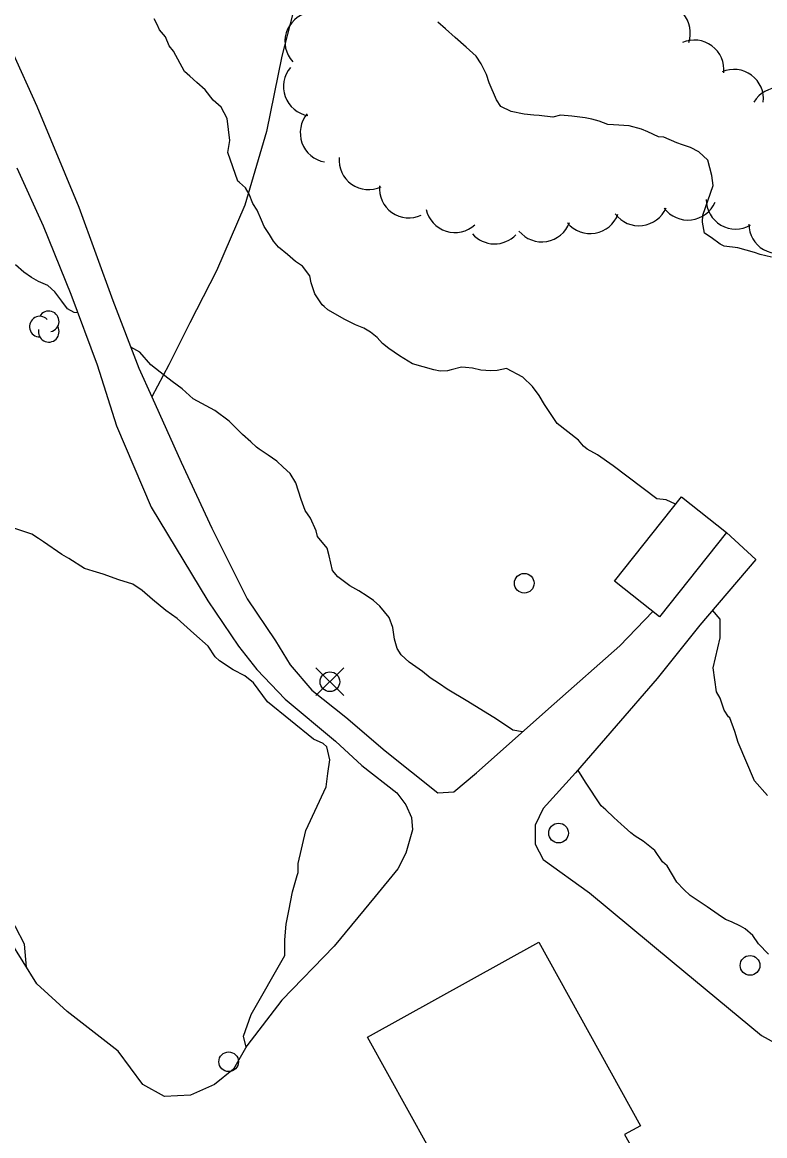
# Model space of a CAD drawing. Extents: x 642515 to 647219, y 6080136 to 6084356.
# Drawn here: x 643658.8 to 643734.2, y 6081869.2 to 6081982.2 of the extents above; entities that cross this region are included whole.
import ezdxf

# ---------------------------------------------------------------- set-up
doc = ezdxf.new("R2010")
doc.units = 0
for name, color, linetype in [('Level 1', 7, 'Continuous'), ('Level 19', 7, 'Continuous'), ('Level 2', 7, 'Continuous'), ('Level 22', 7, 'Continuous'), ('Level 31', 7, 'Continuous'), ('Level 36', 7, 'Continuous'), ('Level 44', 7, 'Continuous')]:
    doc.layers.add(name, color=color, linetype=linetype)

msp = doc.modelspace()

# ---------------------------------------------------------------- linework, layer by layer
at = {"layer": 'Level 1'}
msp.add_lwpolyline([(643681.49, 6081878.15), (643681.23, 6081879.29), (643682, 6081881.47), (643685.42, 6081887.46), (643685.42, 6081889.04), (643685.57, 6081890.63), (643685.82, 6081891.99), (643686.21, 6081893.91), (643686.68, 6081895.6), (643686.79, 6081895.88), (643686.78, 6081896.79), (643687.57, 6081900.15), (643689.62, 6081904.57), (643689.79, 6081905.93), (643690, 6081907.32), (643689.69, 6081908.65), (643689.32, 6081908.99), (643688.33, 6081909.41), (643683.66, 6081913.2), (643682.24, 6081915.14), (643681.36, 6081915.85), (643680.17, 6081916.46), (643678.8, 6081917.37), (643678.34, 6081917.78), (643677.64, 6081918.86), (643676.18, 6081920.16), (643674.5, 6081921.66), (643673.33, 6081922.47), (643672, 6081923.58), (643670.95, 6081924.52), (643669.99, 6081925.14), (643668.57, 6081925.58), (643666.98, 6081926.17), (643665.96, 6081926.47), (643665.07, 6081926.74), (643663.49, 6081927.77), (643662.79, 6081928.16), (643660.92, 6081929.45), (643660.39, 6081929.78), (643659.72, 6081930.22), (643655.69, 6081931.55)], dxfattribs=at)
at = {"layer": 'Level 19'}
for points in [[(643657.69, 6081979.28), (643660.22, 6081973.66), (643664.51, 6081963.41), (643667.95, 6081953.93), (643670.6, 6081947.07), (643671.9, 6081944.18), (643674.89, 6081937.52), (643678, 6081930.85), (643681.59, 6081923.68), (643684.49, 6081919.41), (643685.96, 6081916.96), (643688.16, 6081914.38), (643691.61, 6081911.67), (643695.63, 6081908.23), (643700.98, 6081903.97), (643702.59, 6081904.06), (643704.89, 6081906.02), (643712.8, 6081913.02), (643719.46, 6081918.88), (643722.82, 6081922.37)], [(643658.2, 6081967.42), (643660.87, 6081961.52), (643663.68, 6081954.59), (643666.35, 6081947.4), (643668.31, 6081941.23), (643671.84, 6081932.97), (643677.61, 6081923.47), (643680.73, 6081918.86), (643682.59, 6081916.5), (643685.46, 6081913.48), (643690.57, 6081909.21), (643693.25, 6081906.74), (643696.79, 6081903.96), (643697.7, 6081902.76), (643698.3, 6081901.47), (643698.41, 6081900.23), (643697.73, 6081897.86), (643696.9, 6081896.26), (643694.6, 6081893.45), (643690.45, 6081888.41), (643685.13, 6081882.92), (643681.57, 6081878.28), (643680.21, 6081875.93), (643678.28, 6081874.38), (643675.85, 6081873.29), (643673.2, 6081873.15), (643671, 6081874.36), (643668.48, 6081877.76), (643663.3, 6081881.78), (643660.25, 6081884.58), (643656.05, 6081891.3)], [(643730.29, 6081930.41), (643733.27, 6081927.66), (643727.58, 6081921), (643723.24, 6081915.58), (643719.07, 6081910.77), (643714.94, 6081906.01), (643711.67, 6081902.39), (643710.84, 6081900.7), (643710.87, 6081898.77), (643711.68, 6081897.21), (643716.38, 6081893.84), (643724.78, 6081886.85), (643733.86, 6081879.34), (643743.37, 6081874.1), (643751.33, 6081869.94), (643757.59, 6081866.69)]]:
    msp.add_lwpolyline(points, dxfattribs=at)
at = {"layer": 'Level 2'}
for points in [[(643725.11, 6081933.28), (643724.17, 6081933.71), (643723.2, 6081933.82), (643718.77, 6081937.16), (643717.19, 6081938.27), (643716.12, 6081938.85), (643715.78, 6081939.15), (643715.27, 6081939.76), (643713.09, 6081941.47), (643711.79, 6081943.39), (643711.26, 6081944.31), (643710.57, 6081945.23), (643709.6, 6081946.17), (643707.95, 6081947.04), (643707, 6081946.83), (643706.35, 6081946.8), (643705.35, 6081946.86), (643704.49, 6081947.09), (643703.77, 6081947.14), (643703.36, 6081947.19), (643702.33, 6081946.9), (643701.94, 6081946.8), (643701.21, 6081946.76), (643700.57, 6081946.89), (643698.4, 6081947.53), (643697.08, 6081948.33), (643695.99, 6081949.07), (643695.33, 6081949.59), (643694.81, 6081950.2), (643694.14, 6081950.72), (643693.44, 6081951.12), (643692.62, 6081951.47), (643691.51, 6081952.01), (643689.81, 6081952.99), (643689.43, 6081953.33), (643689.22, 6081953.52), (643688.48, 6081954.63), (643688.1, 6081955.73), (643687.98, 6081956.44), (643687.21, 6081957.43), (643686.5, 6081957.91), (643685.7, 6081958.62), (643684.78, 6081959.37), (643684.27, 6081959.98), (643683.87, 6081960.63), (643683.31, 6081961.44), (643683.07, 6081962.1), (643682.62, 6081963.11), (643682.18, 6081963.8), (643681.81, 6081964.74), (643681.42, 6081965.39), (643680.83, 6081965.92), (643680.66, 6081966.07), (643679.63, 6081968.96), (643679.85, 6081970.2), (643679.57, 6081972.41), (643678.95, 6081973.57), (643678.15, 6081974.29), (643677.33, 6081975.32), (643676.49, 6081976.07), (643675.77, 6081976.71), (643675.23, 6081977.19), (643674.12, 6081979.24), (643673.69, 6081979.78), (643673.32, 6081980.71), (643672.68, 6081981.43), (643672.45, 6081981.94), (643672.14, 6081982.52)], [(643717.34, 6081972.16), (643716.6, 6081972.36), (643715.95, 6081972.48), (643714.58, 6081972.65), (643713.44, 6081972.75), (643712.65, 6081972.55), (643711.27, 6081972.71), (643710.71, 6081972.76), (643709.74, 6081972.87), (643708.43, 6081973.12), (643707.36, 6081973.62), (643706.92, 6081974.32), (643706.19, 6081976.03), (643705.91, 6081976.89), (643705.37, 6081977.98), (643704.85, 6081978.75), (643703.84, 6081979.65), (643702.74, 6081980.63), (643701.73, 6081981.53), (643700.97, 6081982.21)], [(643734.86, 6081958.35), (643733.72, 6081958.61), (643733.15, 6081958.82), (643731.43, 6081959.28), (643730.06, 6081959.45), (643729.64, 6081959.67), (643728.72, 6081960.33), (643728.06, 6081960.78), (643727.84, 6081961.88), (643727.88, 6081962.6), (643728.94, 6081965.6), (643728.81, 6081966.63), (643728.41, 6081968.2), (643727.48, 6081969.03), (643726.65, 6081969.46), (643725.83, 6081969.74), (643725.26, 6081969.95), (643723.94, 6081970.51), (643723.38, 6081970.56), (643722.3, 6081971.07), (643721.65, 6081971.35), (643720.42, 6081971.68), (643718.81, 6081971.76), (643718.24, 6081971.81), (643717.34, 6081972.16)], [(643664.39, 6081952.69), (643664.01, 6081952.72), (643663.35, 6081953.09), (643662.78, 6081953.89), (643662.05, 6081954.84), (643661.34, 6081955.48), (643660.39, 6081955.87), (643659.69, 6081956.27), (643658.9, 6081956.82), (643658.06, 6081957.57)], [(643709.57, 6081910.16), (643708.6, 6081910.35), (643706.94, 6081911.45), (643704.01, 6081913.24), (643701.9, 6081914.51), (643701.15, 6081915.03), (643700.2, 6081915.65), (643699.4, 6081916.28), (643698.07, 6081917.24), (643697.23, 6081917.99), (643696.84, 6081918.64), (643696.55, 6081919.58), (643696.41, 6081920.76), (643696.03, 6081921.77), (643695.09, 6081922.91), (643694.42, 6081923.51), (643693.8, 6081923.92), (643692.93, 6081924.46), (643692.02, 6081924.97), (643690.81, 6081925.9), (643690.26, 6081926.54), (643689.94, 6081928.03), (643689.74, 6081928.82), (643688.76, 6081929.99), (643688.61, 6081930.58), (643688.02, 6081931.86), (643687.5, 6081932.62), (643687.08, 6081933.75), (643686.55, 6081935.43), (643685.98, 6081936.39), (643685.27, 6081937.03), (643684.6, 6081937.62), (643683.72, 6081938.25), (643682.81, 6081938.84), (643682.56, 6081939.06), (643681.97, 6081939.59), (643681.13, 6081940.34), (643679.78, 6081941.69), (643678.32, 6081942.77), (643676.13, 6081943.96), (643675, 6081944.97), (643673.99, 6081945.71), (643673.24, 6081946.31), (643671.82, 6081947.42), (643670.71, 6081948.71), (643669.78, 6081949.2)], [(643734.45, 6081903.72), (643733.13, 6081905.2), (643731.49, 6081909.08), (643731.15, 6081910.21), (643730.64, 6081911.58), (643730.51, 6081911.69), (643730.07, 6081912.38), (643729.65, 6081913.59), (643729.26, 6081914.24), (643728.94, 6081916.65), (643729.66, 6081919.7), (643729.65, 6081921.61), (643728.88, 6081922.53)], [(643659.18, 6081886.29), (643658.97, 6081888.61), (643658.08, 6081890.38), (643657.38, 6081891.45), (643656.54, 6081893.1), (643656.25, 6081893.36), (643655.31, 6081895.17), (643655.06, 6081895.55), (643654.02, 6081899.33), (643653.56, 6081901.99), (643651.48, 6081906.02), (643650.67, 6081908.47), (643650.96, 6081911.37), (643650.81, 6081912.03), (643650.69, 6081912.52)], [(643734.57, 6081887.6), (643733.55, 6081888.65), (643732.95, 6081889.49), (643732.19, 6081890.16), (643731.7, 6081890.45), (643730.79, 6081890.88), (643730.18, 6081891.13), (643729.43, 6081891.64), (643728.31, 6081892.41), (643727.4, 6081893), (643726.61, 6081893.55), (643725.94, 6081894.15), (643725.26, 6081894.91), (643724.25, 6081896.56), (643723.79, 6081896.97), (643723.01, 6081898.12), (643721.84, 6081899.08), (643721.01, 6081899.59), (643720.56, 6081899.93), (643719.89, 6081900.52), (643719.59, 6081900.79), (643718.84, 6081901.46), (643718.03, 6081902.25), (643717.57, 6081902.66), (643715.97, 6081905.07), (643715.2, 6081906.32)]]:
    msp.add_lwpolyline(points, dxfattribs=at)
at = {"layer": 'Level 22'}
msp.add_lwpolyline([(643691.33, 6081998.55), (643690.26, 6081995.99), (643687.38, 6081987.57), (643685.12, 6081978.73), (643683.57, 6081971.1), (643681.36, 6081963.61), (643678.47, 6081956.97), (643675.78, 6081951.68), (643673.64, 6081947.42), (643671.9, 6081944.18)], dxfattribs=at)
at = {"layer": 'Level 31'}
for points in [[(643718.91, 6081925.46), (643725.71, 6081934.03), (643730.29, 6081930.41), (643723.49, 6081921.83), (643718.91, 6081925.46)], [(643704.15, 6081860.56), (643693.83, 6081879.17), (643711.23, 6081888.83), (643721.57, 6081870.19), (643719.94, 6081869.29), (643721.11, 6081867.19)]]:
    msp.add_lwpolyline(points, dxfattribs=at)
at = {"layer": 'Level 36'}
for p, q in [((643691.41, 6081913.84), (643688.59, 6081916.66)), ((643688.59, 6081913.84), (643691.41, 6081916.66))]:
    msp.add_line(p, q, dxfattribs=at)
for centre in [(643709.74, 6081925.25), (643690, 6081915.25), (643713.23, 6081899.89), (643732.68, 6081886.46), (643679.72, 6081876.68)]:
    msp.add_circle(centre, 1, dxfattribs=at)
at = {"layer": 'Level 44'}
for centre, radius, start, end in [((643723.62, 6081981.11), 3, 340.6063, 100.5843), ((643688.43, 6081980.22), 3, 102.7774, 222.7553), ((643727.03, 6081977.37), 3, 353.6032, 113.5812), ((643688.29, 6081975.66), 3, 139.9017, 259.8796), ((643731.05, 6081974.4), 3, 353.6032, 113.5812), ((643735.64, 6081972.54), 3, 28.9393, 148.9173), ((643689.99, 6081970.96), 3, 139.9017, 259.8796), ((643693.94, 6081968.2), 3, 174.79, 294.7679), ((643698.03, 6081965.32), 3, 174.79, 294.7679), ((643726.37, 6081965.11), 3, 216.6931, 336.671), ((643731.22, 6081964.2), 3, 180.0552, 300.0331), ((643702.71, 6081963.84), 3, 192.4611, 312.439), ((643716.45, 6081963.74), 3, 219.7135, 339.6914), ((643721.4, 6081964.53), 3, 216.6931, 336.671), ((643711.52, 6081962.9), 3, 219.7135, 339.6914), ((643735.55, 6081961.71), 3, 180.0552, 300.0331), ((643706.73, 6081962.69), 3, 221.6405, 316.4289), ((643660.54, 6081951.29), 1.05, 44.1154, 269.804), ((643661.44, 6081951.82), 1.05, 282.2692, 149.7263), ((643661.44, 6081950.77), 1.05, 166.9369, 29.6212)]:
    msp.add_arc(centre, radius, start, end, dxfattribs=at)

doc.saveas('drawing.dxf')
